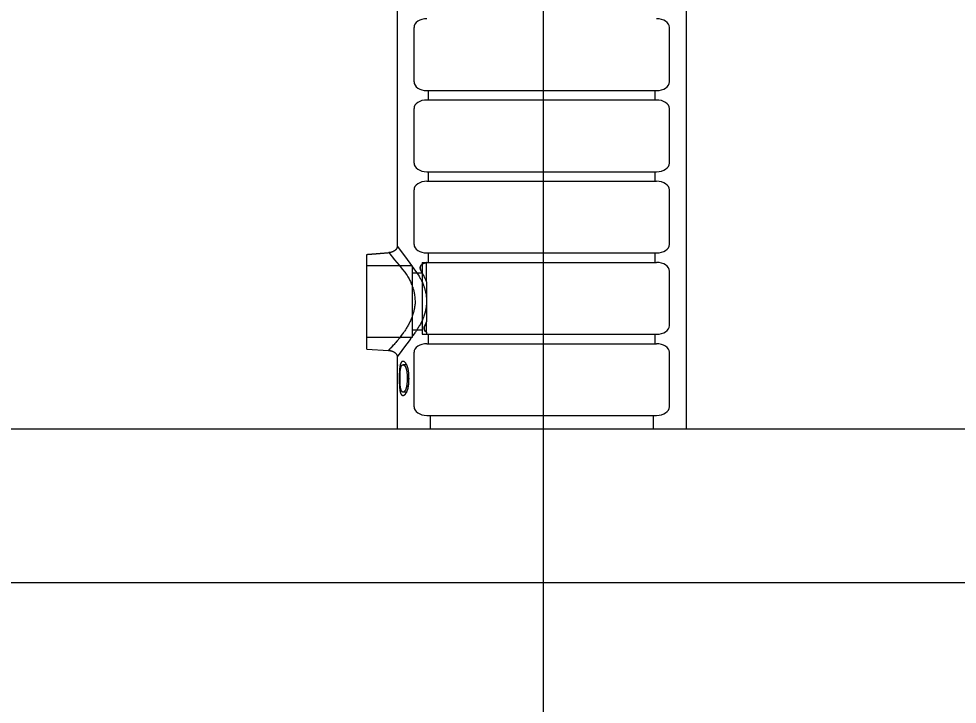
# Model space of a CAD drawing. Extents: x 641328 to 643024, y 298283 to 300065.
# Drawn here: x 641578.271 to 641582.842, y 299648.542 to 299651.881 of the extents above; entities that cross this region are included whole.
import ezdxf

# ---------------------------------------------------------------- set-up
doc = ezdxf.new("R2010")
doc.units = 0
doc.layers.add('2', color=7, linetype='Continuous')

msp = doc.modelspace()

# ---------------------------------------------------------------- linework, layer by layer
at = {"layer": '2'}
for p, q in [((641580.1143, 299655.3542), (641580.1143, 299650.7732)), ((641581.5213, 299655.3542), (641581.5213, 299649.8829)), ((641580.8265, 299638.0479), (641580.8265, 299652.4093)), ((641580.196, 299651.5737), (641580.196, 299651.8396)), ((641581.4396, 299651.5737), (641581.4396, 299651.8396)), ((641580.2588, 299651.5319), (641581.3768, 299651.5319)), ((641580.2659, 299651.4857), (641580.2659, 299651.5319)), ((641581.3698, 299651.4857), (641581.3698, 299651.5319)), ((641580.2588, 299651.4857), (641581.3768, 299651.4857)), ((641580.196, 299651.178), (641580.196, 299651.4438)), ((641581.4396, 299651.178), (641581.4396, 299651.4438)), ((641580.2588, 299651.1361), (641581.3768, 299651.1361)), ((641580.2659, 299651.09), (641580.2659, 299651.1361)), ((641581.3698, 299651.09), (641581.3698, 299651.1361)), ((641580.2588, 299651.09), (641581.3768, 299651.09)), ((641580.196, 299650.7822), (641580.196, 299651.0481)), ((641581.4396, 299650.7822), (641581.4396, 299651.0481)), ((641580.2588, 299650.7404), (641581.3768, 299650.7404)), ((641580.2659, 299650.6942), (641580.2659, 299650.7404)), ((641581.3698, 299650.6942), (641581.3698, 299650.7404)), ((641579.9659, 299650.3465), (641579.9659, 299650.7335)), ((641580.2362, 299650.6942), (641580.2362, 299650.5194)), ((641580.2362, 299650.6942), (641580.2563, 299650.6942)), ((641580.2563, 299650.5998), (641580.2563, 299650.6934)), ((641580.2588, 299650.6942), (641581.3768, 299650.6942)), ((641580.187, 299650.6775), (641579.9659, 299650.6775)), ((641580.187, 299650.6775), (641580.187, 299650.5027)), ((641581.4396, 299650.3865), (641581.4396, 299650.6523)), ((641580.2362, 299650.6418), (641580.187, 299650.6418)), ((641580.2563, 299650.5998), (641580.2563, 299650.4056)), ((641580.2362, 299650.5194), (641580.2362, 299650.3446)), ((641580.187, 299650.5027), (641580.187, 299650.3279)), ((641580.2563, 299650.3539), (641580.2563, 299650.4056)), ((641579.9659, 299650.2718), (641579.9659, 299650.3465)), ((641579.9659, 299650.3279), (641579.9659, 299650.3465)), ((641580.187, 299650.3279), (641579.9659, 299650.3279)), ((641580.2362, 299650.3636), (641580.187, 299650.3636)), ((641580.2362, 299650.3446), (641580.2563, 299650.3446)), ((641580.2588, 299650.3446), (641581.3768, 299650.3446)), ((641580.2659, 299650.2985), (641580.2659, 299650.3446)), ((641581.3698, 299650.2985), (641581.3698, 299650.3446)), ((641580.2588, 299650.2985), (641581.3768, 299650.2985)), ((641579.9659, 299650.2718), (641580.0716, 299650.2656)), ((641580.196, 299649.9908), (641580.196, 299650.2566)), ((641581.4396, 299649.9908), (641581.4396, 299650.2566)), ((641580.1143, 299650.2344), (641580.1143, 299650.2083)), ((641580.1149, 299650.2083), (641580.1143, 299650.2083)), ((641580.1143, 299650.1921), (641580.1143, 299649.8829)), ((641580.1143, 299650.1921), (641580.1144, 299650.1921)), ((641580.1144, 299650.1921), (641580.1144, 299650.0504)), ((641580.1149, 299650.1921), (641580.1144, 299650.1921)), ((641580.1149, 299650.0504), (641580.1149, 299650.2083)), ((641580.1602, 299650.1961), (641580.1425, 299650.1961)), ((641580.1281, 299650.1293), (641580.1241, 299650.1293)), ((641580.1716, 299650.1294), (641580.1628, 299650.1294)), ((641580.1602, 299650.0626), (641580.1425, 299650.0626)), ((641580.1687, 299650.0897), (641580.1594, 299650.0897)), ((641580.1144, 299650.0504), (641580.1149, 299650.0504)), ((641580.2588, 299649.9489), (641581.3768, 299649.9489)), ((641580.2751, 299649.9489), (641580.2751, 299649.8829)), ((641581.3605, 299649.9489), (641581.3605, 299649.8829)), ((641580.1143, 299649.8829), (641581.5213, 299649.8829)), ((641622.853, 299649.1329), (641574.1921, 299649.1329))]:
    msp.add_line(p, q, dxfattribs=at)
msp.add_lwpolyline([(641578.0502, 299649.8829), (641587.3002, 299649.8829)], dxfattribs=at)
msp.add_circle((641582.6752, 299649.8829), 12.5, dxfattribs=at)
for centre, start_param, end_param in [((641580.2588, 299651.8396), 1.570796, 3.141593), ((641581.3768, 299651.8396), 0, 1.570796), ((641580.2588, 299651.5737), 3.141593, 4.712389), ((641581.3768, 299651.5737), 4.712389, 6.283185), ((641580.2588, 299651.4438), 1.570796, 3.141593), ((641581.3768, 299651.4438), 6.283185, 7.853982), ((641580.2588, 299651.178), 3.141593, 4.712389), ((641581.3768, 299651.178), 4.712389, 6.283185), ((641580.2588, 299651.0481), 1.570796, 3.141593), ((641581.3768, 299651.0481), 0, 1.570796), ((641580.2588, 299650.7822), 3.141593, 4.712389), ((641581.3768, 299650.7822), 4.712389, 6.283185), ((641580.2588, 299650.6523), 1.570796, 1.611583), ((641581.3768, 299650.6523), 0, 1.570796), ((641581.3768, 299650.3865), 4.712389, 6.283185), ((641580.2588, 299650.3865), 4.671483, 4.712389), ((641580.2588, 299650.2566), 1.570796, 3.141593), ((641581.3768, 299650.2566), 6.283185, 7.853982), ((641580.2588, 299649.9908), 3.141593, 4.712389), ((641581.3768, 299649.9908), 4.712389, 6.283185)]:
    msp.add_ellipse(centre, major_axis=(0.0628, 0), ratio=0.666667, start_param=start_param, end_param=end_param, dxfattribs=at)
for points, degree in [([(641579.9659, 299650.7335), (641580.0017, 299650.7362), (641580.0374, 299650.739), (641580.073, 299650.742)], 2), ([(641580.073, 299650.742), (641580.1589, 299650.6373), (641580.1666, 299650.6246), (641580.177, 299650.6043), (641580.1802, 299650.5973), (641580.1847, 299650.5864), (641580.1862, 299650.5826), (641580.1889, 299650.5752), (641580.1901, 299650.5714), (641580.196, 299650.5524), (641580.1991, 299650.5368), (641580.2016, 299650.5043), (641580.2008, 299650.4882), (641580.1975, 299650.4684), (641580.1967, 299650.4645), (641580.195, 299650.4566), (641580.194, 299650.4527), (641580.1907, 299650.4411), (641580.1882, 299650.4336), (641580.1825, 299650.4189), (641580.1793, 299650.4117), (641580.1726, 299650.3977), (641580.169, 299650.3909), (641580.1577, 299650.3712), (641580.1498, 299650.3591), (641580.1377, 299650.3422), (641580.1336, 299650.3367), (641580.1257, 299650.3264), (641580.1217, 299650.3215), (641580.1104, 299650.3077), (641580.1033, 299650.2996), (641580.0938, 299650.289), (641580.0908, 299650.2858), (641580.0855, 299650.2801), (641580.0831, 299650.2776), (641580.0769, 299650.2711), (641580.074, 299650.2681), (641580.0712, 299650.2652), (641580.0713, 299650.2653), (641580.0737, 299650.2678), (641580.0748, 299650.2689), (641580.0771, 299650.2713), (641580.078, 299650.2722), (641580.0798, 299650.2741), (641580.0808, 299650.2752), (641580.0863, 299650.2809), (641580.0918, 299650.2868), (641580.1015, 299650.2976), (641580.1049, 299650.3015), (641580.1121, 299650.3099), (641580.1158, 299650.3143), (641580.1235, 299650.3237), (641580.1274, 299650.3286), (641580.1354, 299650.3391), (641580.1395, 299650.3446), (641580.1435, 299650.3503)], 3), ([(641580.1143, 299650.7732), (641580.1143, 299650.7713), (641580.1141, 299650.7694), (641580.1135, 299650.7675), (641580.113, 299650.7656), (641580.1123, 299650.7638), (641580.1113, 299650.762), (641580.1103, 299650.7603), (641580.109, 299650.7586), (641580.1076, 299650.7569), (641580.1061, 299650.7553), (641580.1044, 299650.7538), (641580.1025, 299650.7524), (641580.1006, 299650.7509), (641580.0986, 299650.7496), (641580.0963, 299650.7485), (641580.0941, 299650.7473), (641580.0917, 299650.7463), (641580.0892, 299650.7454), (641580.0867, 299650.7445), (641580.0841, 299650.7438), (641580.0814, 299650.7432), (641580.0787, 299650.7426), (641580.0759, 299650.7422), (641580.073, 299650.742)], 3), ([(641580.1143, 299650.7732), (641580.219, 299650.6307), (641580.2246, 299650.6211), (641580.2331, 299650.6043), (641580.2364, 299650.5973), (641580.2409, 299650.5864), (641580.2423, 299650.5826), (641580.245, 299650.5752), (641580.2463, 299650.5714), (641580.2521, 299650.5524), (641580.2553, 299650.5368), (641580.2577, 299650.5043), (641580.2569, 299650.4882), (641580.2537, 299650.4684), (641580.2529, 299650.4645), (641580.2511, 299650.4566), (641580.2501, 299650.4527), (641580.2469, 299650.4411), (641580.2443, 299650.4336), (641580.2387, 299650.4189), (641580.2355, 299650.4117), (641580.2288, 299650.3977), (641580.2251, 299650.3909), (641580.2139, 299650.3712), (641580.2059, 299650.3591), (641580.1939, 299650.3422), (641580.1898, 299650.3367), (641580.1848, 299650.3303), (641580.1839, 299650.3291), (641580.1143, 299650.2344)], 3), ([(641580.2563, 299650.6934), (641580.2539, 299650.6931), (641580.2519, 299650.6927), (641580.2482, 299650.6918), (641580.2465, 299650.6913), (641580.2419, 299650.6896), (641580.2394, 299650.6884), (641580.2351, 299650.6856), (641580.2334, 299650.6841), (641580.2305, 299650.681), (641580.2293, 299650.6793), (641580.2267, 299650.6739), (641580.226, 299650.67), (641580.2267, 299650.6615), (641580.2282, 299650.657), (641580.2309, 299650.6523)], 3), ([(641580.2309, 299650.6523), (641580.2282, 299650.657), (641580.2267, 299650.6615), (641580.2261, 299650.6679), (641580.2262, 299650.6699), (641580.2269, 299650.6739), (641580.2276, 299650.6757), (641580.2293, 299650.6793), (641580.2305, 299650.6809), (641580.2334, 299650.6841), (641580.2351, 299650.6856), (641580.2394, 299650.6884), (641580.2419, 299650.6896), (641580.2465, 299650.6913), (641580.2482, 299650.6918), (641580.2519, 299650.6927), (641580.254, 299650.6931), (641580.2563, 299650.6934)], 3), ([(641580.2563, 299650.6942), (641580.2563, 299650.6942), (641580.2563, 299650.6941), (641580.2563, 299650.694), (641580.2563, 299650.6938), (641580.2563, 299650.6934)], 3), ([(641580.2563, 299650.6942), (641580.2563, 299650.6942), (641580.2563, 299650.6942), (641580.2563, 299650.6942)], 2), ([(641580.2563, 299650.6942), (641580.2563, 299650.6942), (641580.2563, 299650.6942), (641580.2563, 299650.6942)], 2), ([(641580.2309, 299650.6523), (641580.2352, 299650.6448), (641580.2396, 299650.6367), (641580.2482, 299650.619), (641580.2524, 299650.6097), (641580.2563, 299650.5998)], 3), ([(641580.2482, 299650.3865), (641580.2468, 299650.3835), (641580.2459, 299650.3806), (641580.2451, 299650.3747), (641580.2452, 299650.3718), (641580.2464, 299650.3662), (641580.2475, 299650.3635), (641580.2509, 299650.3585), (641580.2533, 299650.356), (641580.2563, 299650.3539)], 3), ([(641580.2563, 299650.3539), (641580.2533, 299650.356), (641580.251, 299650.3584), (641580.2476, 299650.3635), (641580.2464, 299650.3662), (641580.2452, 299650.3718), (641580.2451, 299650.3746), (641580.2459, 299650.3805), (641580.2468, 299650.3835), (641580.2482, 299650.3865)], 3), ([(641580.2563, 299650.4056), (641580.2537, 299650.399), (641580.251, 299650.3926), (641580.2482, 299650.3865)], 2), ([(641580.1829, 299650.3279), (641580.1845, 299650.3298), (641580.186, 299650.3318), (641580.1916, 299650.3391), (641580.1956, 299650.3446), (641580.1997, 299650.3503)], 3), ([(641580.2563, 299650.3539), (641580.2563, 299650.3524), (641580.2563, 299650.3512), (641580.2563, 299650.3492), (641580.2563, 299650.3484), (641580.2563, 299650.3465), (641580.2563, 299650.3459), (641580.2563, 299650.345), (641580.2563, 299650.3449), (641580.2563, 299650.3447), (641580.2563, 299650.3447), (641580.2563, 299650.3447)], 3), ([(641580.2563, 299650.3447), (641580.2563, 299650.3446), (641580.2563, 299650.3446), (641580.2563, 299650.3447)], 2), ([(641580.2563, 299650.3447), (641580.2563, 299650.3446), (641580.2563, 299650.3446), (641580.2563, 299650.3447)], 2), ([(641580.0716, 299650.2656), (641580.0745, 299650.2655), (641580.0774, 299650.2651), (641580.0802, 299650.2646), (641580.083, 299650.264), (641580.0857, 299650.2633), (641580.0883, 299650.2625), (641580.0909, 299650.2616), (641580.0933, 299650.2606), (641580.0956, 299650.2594), (641580.0979, 299650.2583), (641580.1001, 299650.2569), (641580.102, 299650.2555), (641580.104, 299650.2541), (641580.1057, 299650.2525), (641580.1073, 299650.2509), (641580.1088, 299650.2492), (641580.1101, 299650.2475), (641580.1111, 299650.2457), (641580.1122, 299650.2439), (641580.113, 299650.242), (641580.1135, 299650.2401), (641580.114, 299650.2382), (641580.1143, 299650.2363), (641580.1143, 299650.2344)], 3), ([(641580.1145, 299650.2083), (641580.1146, 299650.2029), (641580.1147, 299650.1975), (641580.1149, 299650.1921)], 3), ([(641580.1422, 299650.2123), (641580.1418, 299650.2123), (641580.1413, 299650.2123), (641580.1403, 299650.2122), (641580.1399, 299650.212), (641580.1385, 299650.2116), (641580.1376, 299650.2111), (641580.1359, 299650.2098), (641580.1351, 299650.209), (641580.1336, 299650.207), (641580.1329, 299650.2059), (641580.1316, 299650.2033), (641580.131, 299650.2019), (641580.1298, 299650.1988), (641580.1293, 299650.1972), (641580.1284, 299650.1936), (641580.128, 299650.1917), (641580.1273, 299650.1878), (641580.1269, 299650.1858), (641580.1261, 299650.1796), (641580.1256, 299650.1752), (641580.1251, 299650.1685), (641580.125, 299650.1662), (641580.1247, 299650.1616), (641580.1246, 299650.1593), (641580.1244, 299650.1525), (641580.1243, 299650.1478), (641580.1242, 299650.1386), (641580.1241, 299650.1339), (641580.1241, 299650.1293)], 3), ([(641580.1281, 299650.1294), (641580.1281, 299650.133), (641580.1281, 299650.1367), (641580.1282, 299650.144), (641580.1283, 299650.1476), (641580.1284, 299650.153), (641580.1285, 299650.1549), (641580.1287, 299650.1585), (641580.1288, 299650.1602), (641580.1291, 299650.1638), (641580.1292, 299650.1655), (641580.1295, 299650.169), (641580.1298, 299650.1707), (641580.1305, 299650.1757), (641580.1311, 299650.1789), (641580.1322, 299650.1833), (641580.1326, 299650.1847), (641580.1335, 299650.1872), (641580.134, 299650.1883), (641580.1356, 299650.1915), (641580.1368, 299650.1932), (641580.1388, 299650.195), (641580.1395, 299650.1954), (641580.1409, 299650.196), (641580.1417, 299650.196), (641580.1425, 299650.1961)], 3), ([(641580.1716, 299650.1293), (641580.1715, 299650.134), (641580.1715, 299650.1388), (641580.1711, 299650.1483), (641580.1708, 299650.153), (641580.1698, 299650.1624), (641580.1691, 299650.167), (641580.1678, 299650.1736), (641580.1673, 299650.1758), (641580.1662, 299650.1801), (641580.1656, 299650.1823), (641580.1643, 299650.1864), (641580.1635, 299650.1884), (641580.162, 299650.1922), (641580.1612, 299650.1941), (641580.1595, 299650.1975), (641580.1586, 299650.1992), (641580.1567, 299650.2022), (641580.1557, 299650.2036), (641580.1537, 299650.206), (641580.1527, 299650.2071), (641580.1506, 299650.209), (641580.1495, 299650.2098), (641580.1474, 299650.2111), (641580.1463, 299650.2116), (641580.1448, 299650.212), (641580.1443, 299650.2122), (641580.1433, 299650.2123), (641580.1427, 299650.2123), (641580.1422, 299650.2123)], 3), ([(641580.1425, 299650.1961), (641580.1432, 299650.196), (641580.144, 299650.196), (641580.1456, 299650.1954), (641580.1464, 299650.195), (641580.1479, 299650.1938), (641580.1487, 299650.193), (641580.1503, 299650.1914), (641580.151, 299650.1904), (641580.1532, 299650.1873), (641580.1546, 299650.1847), (641580.1569, 299650.179), (641580.1578, 299650.1757), (641580.1595, 299650.1691), (641580.1602, 299650.1657), (641580.1613, 299650.1587), (641580.1617, 299650.155), (641580.1621, 299650.1495), (641580.1623, 299650.1477), (641580.1625, 299650.1441), (641580.1626, 299650.1422), (641580.1628, 299650.1367), (641580.1628, 299650.133), (641580.1628, 299650.1294)], 3), ([(641580.1241, 299650.1293), (641580.1241, 299650.1246), (641580.1242, 299650.12), (641580.1243, 299650.1107), (641580.1244, 299650.1061), (641580.1247, 299650.0968), (641580.125, 299650.0923), (641580.1256, 299650.0834), (641580.1261, 299650.0791), (641580.1273, 299650.0707), (641580.128, 299650.0668), (641580.1294, 299650.0614), (641580.1299, 299650.0597), (641580.131, 299650.0567), (641580.1316, 299650.0553), (641580.1329, 299650.0528), (641580.1336, 299650.0517), (641580.1351, 299650.0497), (641580.1359, 299650.0489), (641580.1376, 299650.0476), (641580.1385, 299650.0471), (641580.1398, 299650.0467), (641580.1403, 299650.0465), (641580.1413, 299650.0464), (641580.1418, 299650.0464), (641580.1422, 299650.0464)], 3), ([(641580.1425, 299650.0626), (641580.1417, 299650.0627), (641580.1409, 299650.0627), (641580.1395, 299650.0633), (641580.1388, 299650.0637), (641580.1375, 299650.0649), (641580.1368, 299650.0657), (641580.1356, 299650.0673), (641580.135, 299650.0683), (641580.134, 299650.0704), (641580.1335, 299650.0716), (641580.1326, 299650.0741), (641580.1322, 299650.0755), (641580.1314, 299650.0783), (641580.1311, 299650.0798), (641580.1305, 299650.083), (641580.1302, 299650.0846), (641580.1295, 299650.0896), (641580.1292, 299650.0931), (641580.1288, 299650.0984), (641580.1287, 299650.1002), (641580.1285, 299650.1038), (641580.1284, 299650.1057), (641580.1283, 299650.1111), (641580.1282, 299650.1147), (641580.1281, 299650.122), (641580.1281, 299650.1257), (641580.1281, 299650.1294)], 3), ([(641580.1422, 299650.0464), (641580.1427, 299650.0464), (641580.1433, 299650.0464), (641580.1443, 299650.0465), (641580.1448, 299650.0467), (641580.1463, 299650.0472), (641580.1474, 299650.0476), (641580.1495, 299650.0489), (641580.1505, 299650.0497), (641580.1526, 299650.0516), (641580.1536, 299650.0527), (641580.1557, 299650.0551), (641580.1567, 299650.0565), (641580.1586, 299650.0595), (641580.1595, 299650.0611), (641580.1612, 299650.0646), (641580.162, 299650.0664), (641580.1636, 299650.0703), (641580.1643, 299650.0723), (641580.1656, 299650.0764), (641580.1662, 299650.0785), (641580.1673, 299650.0828), (641580.1678, 299650.085), (641580.1687, 299650.0895), (641580.1691, 299650.0918), (641580.1697, 299650.0964), (641580.17, 299650.0987), (641580.1705, 299650.1034), (641580.1707, 299650.1057), (641580.171, 299650.1104), (641580.1712, 299650.1127), (641580.1715, 299650.1198), (641580.1715, 299650.1245), (641580.1716, 299650.1293)], 3), ([(641580.1628, 299650.1294), (641580.1628, 299650.126), (641580.1628, 299650.1226), (641580.1625, 299650.1159), (641580.1623, 299650.1125), (641580.1618, 299650.1058), (641580.1615, 299650.1025), (641580.1606, 299650.096), (641580.16, 299650.0928), (641580.1594, 299650.0897)], 3), ([(641580.1594, 299650.0897), (641580.159, 299650.0878), (641580.1586, 299650.086), (641580.1577, 299650.0824), (641580.1572, 299650.0807), (641580.1554, 299650.0757), (641580.1541, 299650.0728), (641580.151, 299650.0679), (641580.1493, 299650.066), (641580.1467, 299650.0639), (641580.1459, 299650.0634), (641580.1442, 299650.0627), (641580.1433, 299650.0626), (641580.1425, 299650.0626)], 3)]:
    msp.add_open_spline(points, degree=degree, dxfattribs=at)

doc.saveas('drawing.dxf')
